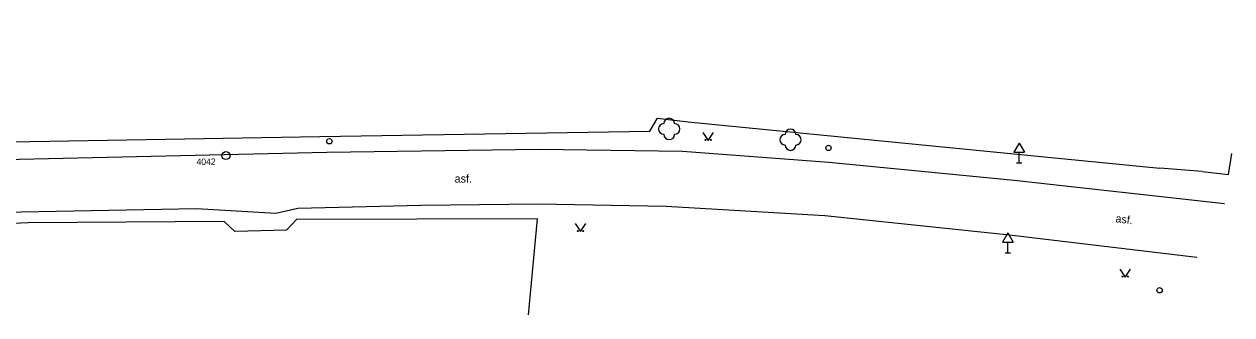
# Model space of a CAD drawing. Extents: x -794191 to -788944, y -1117087 to -1105044.
# Drawn here: x -789057.1 to -788943.9, y -1105231.7 to -1105204.5 of the extents above; entities that cross this region are included whole.
import ezdxf

# ---------------------------------------------------------------- set-up
doc = ezdxf.new("R2010")
doc.units = 0
for name, color, linetype in [('Doplňkové značky', 7, 'Continuous'), ('Hranice - ploty_ zdi', 7, 'Continuous'), ('Komunikace', 7, 'Continuous'), ('Pomocné popisy', 7, 'Continuous'), ('Povr_ zn_ inž_ sítí - el_', 7, 'Continuous'), ('temporary_level_1', 7, 'Continuous'), ('Zeleň', 7, 'Continuous'), ('Značky druhů pozemků', 7, 'Continuous')]:
    doc.layers.add(name, color=color, linetype=linetype)

msp = doc.modelspace()

# ---------------------------------------------------------------- linework, layer by layer
at = {"layer": 'Doplňkové značky'}
for p, q in [((-788963.8, -1105215.634), (-788964.3, -1105216.5)), ((-788963.8, -1105215.634), (-788963.3, -1105216.5)), ((-788964.3, -1105216.5), (-788963.3, -1105216.5)), ((-788963.8, -1105217.5), (-788963.8, -1105216.5)), ((-788964.05, -1105217.5), (-788963.55, -1105217.5)), ((-788964.86, -1105224.044), (-788965.36, -1105224.91)), ((-788965.36, -1105224.91), (-788964.36, -1105224.91)), ((-788964.86, -1105224.044), (-788964.36, -1105224.91)), ((-788964.86, -1105225.91), (-788964.86, -1105224.91)), ((-788965.11, -1105225.91), (-788964.61, -1105225.91))]:
    msp.add_line(p, q, dxfattribs=at)
at = {"layer": 'Hranice - ploty_ zdi'}
for p, q in [((-788946.65, -1105218.3), (-788950.61, -1105217.99)), ((-789056.69, -1105223.12), (-789073.77, -1105223.74)), ((-789032.47, -1105223.79), (-789037.33, -1105223.93))]:
    msp.add_line(p, q, dxfattribs=at)
for points in [[(-789088.08, -1105215.75), (-789071, -1105215.73), (-789029.35, -1105215.03), (-788998.42, -1105214.52), (-788997.71, -1105213.29)], [(-788997.71, -1105213.29), (-788994.82, -1105213.65), (-788950.61, -1105217.99)], [(-788946.65, -1105218.3), (-788944.17, -1105218.57), (-788943.86, -1105216.6)], [(-789009.79, -1105231.74), (-789008.95, -1105222.73), (-789031.53, -1105222.79), (-789032.47, -1105223.79)], [(-789037.33, -1105223.93), (-789038.32, -1105222.99), (-789056.69, -1105223.12)]]:
    msp.add_lwpolyline(points, dxfattribs=at)
at = {"layer": 'Komunikace'}
for points in [[(-788944.56, -1105221.32), (-788964.25, -1105219.13), (-788981.63, -1105217.44), (-788995.37, -1105216.41), (-789008.8, -1105216.23), (-789028.71, -1105216.51), (-789071.28, -1105217.48), (-789105.63, -1105218.06), (-789107.29, -1105216.39), (-789107.07, -1105211.81), (-789105.5, -1105204.48)], [(-789073.77, -1105223.74), (-789073.81, -1105222.39), (-789040.91, -1105221.77), (-789033.47, -1105222.2), (-789031.41, -1105221.75), (-789019.88, -1105221.45), (-789008.88, -1105221.32), (-788996.9, -1105221.55), (-788982.02, -1105222.43), (-788964.71, -1105224.23), (-788947.14, -1105226.33)]]:
    msp.add_lwpolyline(points, dxfattribs=at)
at = {"layer": 'Povr_ zn_ inž_ sítí - el_'}
for centre in [(-789028.46, -1105215.46), (-788981.67, -1105216.09), (-788950.63, -1105229.43)]:
    msp.add_circle(centre, 0.25, dxfattribs=at)
at = {"layer": 'temporary_level_1'}
for radius in [0.375, 0.0005]:
    msp.add_circle((-789038.15, -1105216.811), radius, dxfattribs=at)
at = {"layer": 'Zeleň'}
for centre in [(-788996.6, -1105214.31), (-788985.23, -1105215.32)]:
    msp.add_circle(centre, 0.0005, dxfattribs=at)
for centre, start, end in [((-788996.6, -1105213.81), 0, 179.99999), ((-788997.1, -1105214.31), 89.99999, 269.99999), ((-788996.6, -1105214.81), 179.99999, 359.99999), ((-788996.1, -1105214.31), 270, 89.99999), ((-788985.73, -1105215.32), 89.99999, 269.99999), ((-788985.23, -1105214.82), 0, 179.99999), ((-788984.73, -1105215.32), 270, 89.99999), ((-788985.23, -1105215.82), 179.99999, 359.99999)]:
    msp.add_arc(centre, 0.5, start, end, dxfattribs=at)
at = {"layer": 'Značky druhů pozemků'}
for points in [[(-788993.447, -1105214.635), (-788992.947, -1105215.385), (-788992.447, -1105214.635)], [(-789005.417, -1105223.185), (-789004.917, -1105223.935), (-789004.417, -1105223.185)], [(-788954.367, -1105227.455), (-788953.867, -1105228.205), (-788953.367, -1105227.455)]]:
    msp.add_lwpolyline(points, dxfattribs=at)
for centre in [(-788993.197, -1105215.335), (-788992.697, -1105215.335), (-789005.167, -1105223.885), (-789004.667, -1105223.885), (-788954.117, -1105228.155), (-788953.617, -1105228.155)]:
    msp.add_circle(centre, 0.05, dxfattribs=at)

# ---------------------------------------------------------------- texts
at = {"layer": 'Pomocné popisy'}
msp.add_text('asf.', height=0.75, dxfattribs=at).set_placement((-789016.715, -1105219.34))
msp.add_text('asf.', height=0.75, rotation=352.8335, dxfattribs=at).set_placement((-788954.797, -1105223.048))
at = {"layer": 'temporary_level_1'}
msp.add_text('4042', height=0.6, dxfattribs=at).set_placement((-789040.91, -1105217.679))

doc.saveas('drawing.dxf')
